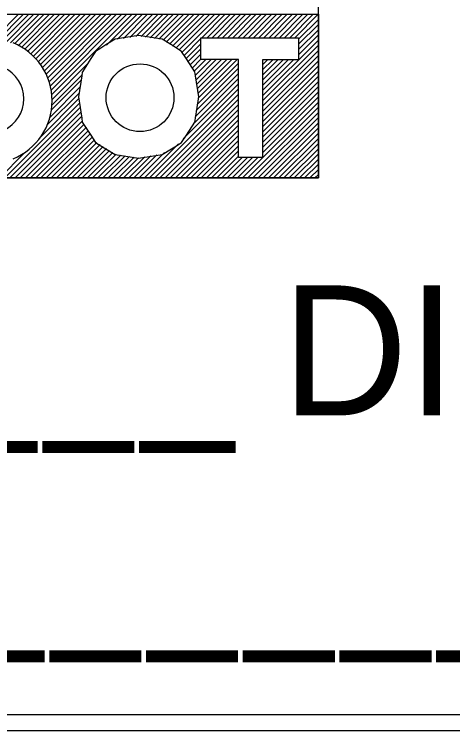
# Model space of a CAD drawing. Extents: x -5299 to 22597, y -19549 to -1808.
# Drawn here: x -3214.4 to -3180.7, y -18291.3 to -18236.2 of the extents above; entities that cross this region are included whole.
import ezdxf

# ---------------------------------------------------------------- set-up
doc = ezdxf.new("R2010")
doc.units = 0
doc.layers.add('Level 1', color=7, linetype='Continuous')

msp = doc.modelspace()

# ---------------------------------------------------------------- linework, layer by layer
at = {"layer": 'Level 1'}
for p, q in [((-3221.095, -18236.224), (-3191.028, -18236.224)), ((-3216.272, -18238.394), (-3214.102, -18236.224)), ((-3215.875, -18238.395), (-3213.705, -18236.224)), ((-3215.497, -18238.414), (-3213.307, -18236.224)), ((-3215.103, -18238.418), (-3212.909, -18236.224)), ((-3214.705, -18238.418), (-3212.511, -18236.224)), ((-3214.366, -18238.476), (-3212.114, -18236.224)), ((-3214.103, -18238.612), (-3211.716, -18236.224)), ((-3213.808, -18238.714), (-3211.318, -18236.224)), ((-3213.6, -18238.904), (-3210.92, -18236.224)), ((-3213.37, -18239.071), (-3210.523, -18236.224)), ((-3213.152, -18239.251), (-3210.125, -18236.224)), ((-3212.945, -18239.442), (-3209.727, -18236.224)), ((-3212.75, -18239.645), (-3209.329, -18236.224)), ((-3212.567, -18239.859), (-3208.932, -18236.224)), ((-3212.396, -18240.086), (-3208.534, -18236.224)), ((-3212.236, -18240.324), (-3208.136, -18236.224)), ((-3212.09, -18240.575), (-3207.738, -18236.224)), ((-3211.956, -18240.84), (-3207.341, -18236.224)), ((-3211.837, -18241.118), (-3206.943, -18236.224)), ((-3211.687, -18241.366), (-3206.545, -18236.224)), ((-3211.638, -18241.715), (-3206.147, -18236.224)), ((-3211.591, -18242.065), (-3205.75, -18236.224)), ((-3211.544, -18242.416), (-3205.352, -18236.224)), ((-3207.334, -18238.604), (-3204.954, -18236.224)), ((-3206.479, -18238.146), (-3204.556, -18236.224)), ((-3206.007, -18238.073), (-3204.159, -18236.224)), ((-3205.535, -18237.999), (-3203.761, -18236.224)), ((-3205.064, -18237.925), (-3203.363, -18236.224)), ((-3204.663, -18237.922), (-3202.965, -18236.224)), ((-3204.319, -18237.976), (-3202.568, -18236.224)), ((-3203.975, -18238.03), (-3202.17, -18236.224)), ((-3203.631, -18238.083), (-3201.772, -18236.224)), ((-3203.287, -18238.137), (-3201.375, -18236.224)), ((-3202.977, -18238.224), (-3200.977, -18236.224)), ((-3202.732, -18238.378), (-3200.579, -18236.224)), ((-3202.488, -18238.531), (-3200.181, -18236.224)), ((-3202.244, -18238.685), (-3199.784, -18236.224)), ((-3202, -18238.838), (-3199.386, -18236.224)), ((-3201.755, -18238.991), (-3198.988, -18236.224)), ((-3201.533, -18239.167), (-3198.59, -18236.224)), ((-3199.989, -18238.021), (-3198.193, -18236.224)), ((-3199.591, -18238.021), (-3197.795, -18236.224)), ((-3199.194, -18238.021), (-3197.397, -18236.224)), ((-3198.796, -18238.021), (-3196.999, -18236.224)), ((-3198.398, -18238.021), (-3196.602, -18236.224)), ((-3198, -18238.021), (-3196.204, -18236.224)), ((-3197.603, -18238.021), (-3195.806, -18236.224)), ((-3197.205, -18238.021), (-3195.408, -18236.224)), ((-3196.807, -18238.021), (-3195.011, -18236.224)), ((-3196.409, -18238.021), (-3194.613, -18236.224)), ((-3196.012, -18238.021), (-3194.215, -18236.224)), ((-3195.614, -18238.021), (-3193.817, -18236.224)), ((-3195.216, -18238.021), (-3193.42, -18236.224)), ((-3194.818, -18238.021), (-3193.022, -18236.224)), ((-3194.421, -18238.021), (-3192.624, -18236.224)), ((-3194.023, -18238.021), (-3192.226, -18236.224)), ((-3193.625, -18238.021), (-3191.829, -18236.224)), ((-3193.227, -18238.021), (-3191.431, -18236.224)), ((-3192.83, -18238.021), (-3191.033, -18236.224)), ((-3191.028, -18236.224), (-3191.028, -18248.81)), ((-3192.546, -18238.135), (-3191.028, -18236.617)), ((-3192.546, -18238.532), (-3191.028, -18237.014)), ((-3192.546, -18238.93), (-3191.028, -18237.412)), ((-3201.376, -18239.407), (-3200.061, -18238.093)), ((-3192.546, -18239.328), (-3191.028, -18237.81)), ((-3201.219, -18239.648), (-3200.061, -18238.491)), ((-3195.315, -18242.494), (-3191.028, -18238.208)), ((-3195.315, -18242.892), (-3191.028, -18238.605)), ((-3201.061, -18239.888), (-3200.061, -18238.888)), ((-3195.315, -18243.29), (-3191.028, -18239.003)), ((-3200.904, -18240.129), (-3200.061, -18239.286)), ((-3200.747, -18240.37), (-3200.061, -18239.684)), ((-3200.59, -18240.61), (-3199.673, -18239.694)), ((-3200.517, -18240.935), (-3199.276, -18239.694)), ((-3200.464, -18241.28), (-3198.878, -18239.694)), ((-3200.411, -18241.624), (-3198.48, -18239.694)), ((-3200.357, -18241.969), (-3198.082, -18239.694)), ((-3200.304, -18242.313), (-3197.685, -18239.694)), ((-3200.28, -18242.687), (-3197.287, -18239.694)), ((-3195.315, -18243.688), (-3191.028, -18239.401)), ((-3195.315, -18240.108), (-3194.934, -18239.727)), ((-3195.315, -18240.506), (-3194.536, -18239.727)), ((-3195.315, -18240.903), (-3194.138, -18239.727)), ((-3195.315, -18241.301), (-3193.74, -18239.727)), ((-3195.315, -18241.699), (-3193.343, -18239.727)), ((-3195.315, -18242.097), (-3192.945, -18239.727)), ((-3211.497, -18242.767), (-3208.696, -18239.966)), ((-3200.353, -18243.157), (-3197.194, -18239.998)), ((-3195.315, -18244.085), (-3191.028, -18239.799)), ((-3195.315, -18244.483), (-3191.028, -18240.196)), ((-3211.513, -18243.18), (-3209.179, -18240.846)), ((-3200.499, -18244.099), (-3197.194, -18240.794)), ((-3200.426, -18243.628), (-3197.194, -18240.396)), ((-3195.315, -18244.881), (-3191.028, -18240.594)), ((-3211.554, -18243.575), (-3209.294, -18241.315)), ((-3200.671, -18244.669), (-3197.194, -18241.192)), ((-3195.315, -18245.279), (-3191.028, -18240.992)), ((-3195.315, -18245.676), (-3191.028, -18241.39)), ((-3211.669, -18244.133), (-3209.321, -18241.784)), ((-3204.017, -18248.81), (-3197.194, -18241.987)), ((-3201.42, -18245.815), (-3197.194, -18241.589)), ((-3195.315, -18246.074), (-3191.028, -18241.787)), ((-3211.876, -18244.737), (-3209.392, -18242.253)), ((-3203.619, -18248.81), (-3197.194, -18242.385)), ((-3195.315, -18246.472), (-3191.028, -18242.185)), ((-3215.154, -18248.81), (-3209.373, -18243.029)), ((-3212.356, -18245.614), (-3209.425, -18242.684)), ((-3203.221, -18248.81), (-3197.194, -18242.783)), ((-3196.857, -18248.81), (-3191.028, -18242.981)), ((-3195.315, -18246.87), (-3191.028, -18242.583)), ((-3214.756, -18248.81), (-3209.321, -18243.375)), ((-3202.823, -18248.81), (-3197.194, -18243.18)), ((-3202.426, -18248.81), (-3197.194, -18243.578)), ((-3196.459, -18248.81), (-3191.028, -18243.378)), ((-3214.358, -18248.81), (-3209.268, -18243.72)), ((-3213.96, -18248.81), (-3209.216, -18244.065)), ((-3202.028, -18248.81), (-3197.194, -18243.976)), ((-3196.062, -18248.81), (-3191.028, -18243.776)), ((-3195.664, -18248.81), (-3191.028, -18244.174)), ((-3213.563, -18248.81), (-3209.162, -18244.41)), ((-3213.165, -18248.81), (-3209.031, -18244.677)), ((-3201.63, -18248.81), (-3197.194, -18244.374)), ((-3195.266, -18248.81), (-3191.028, -18244.572)), ((-3212.767, -18248.81), (-3208.874, -18244.917)), ((-3212.369, -18248.81), (-3208.717, -18245.158)), ((-3201.232, -18248.81), (-3197.194, -18244.771)), ((-3200.835, -18248.81), (-3197.194, -18245.169)), ((-3194.868, -18248.81), (-3191.028, -18244.969)), ((-3211.972, -18248.81), (-3208.56, -18245.398)), ((-3211.574, -18248.81), (-3208.402, -18245.639)), ((-3200.437, -18248.81), (-3197.194, -18245.567)), ((-3194.471, -18248.81), (-3191.028, -18245.367)), ((-3194.073, -18248.81), (-3191.028, -18245.765)), ((-3211.176, -18248.81), (-3208.245, -18245.879)), ((-3210.778, -18248.81), (-3208.062, -18246.094)), ((-3210.381, -18248.81), (-3207.818, -18246.247)), ((-3209.983, -18248.81), (-3207.573, -18246.4)), ((-3204.414, -18248.81), (-3201.79, -18246.185)), ((-3200.039, -18248.81), (-3197.194, -18245.965)), ((-3199.641, -18248.81), (-3197.194, -18246.362)), ((-3193.675, -18248.81), (-3191.028, -18246.163)), ((-3215.551, -18248.81), (-3213.659, -18246.918)), ((-3209.585, -18248.81), (-3207.329, -18246.554)), ((-3209.187, -18248.81), (-3207.085, -18246.707)), ((-3208.79, -18248.81), (-3206.84, -18246.861)), ((-3204.812, -18248.81), (-3202.859, -18246.857)), ((-3199.244, -18248.81), (-3197.194, -18246.76)), ((-3193.277, -18248.81), (-3191.028, -18246.56)), ((-3208.392, -18248.81), (-3206.575, -18246.993)), ((-3207.994, -18248.81), (-3206.231, -18247.047)), ((-3207.596, -18248.81), (-3205.888, -18247.101)), ((-3207.199, -18248.81), (-3205.544, -18247.155)), ((-3206.801, -18248.81), (-3205.2, -18247.209)), ((-3206.403, -18248.81), (-3204.856, -18247.263)), ((-3206.005, -18248.81), (-3204.385, -18247.189)), ((-3205.608, -18248.81), (-3203.913, -18247.116)), ((-3205.21, -18248.81), (-3203.442, -18247.042)), ((-3198.846, -18248.81), (-3197.194, -18247.158)), ((-3198.448, -18248.81), (-3196.915, -18247.277)), ((-3198.05, -18248.81), (-3196.517, -18247.277)), ((-3197.653, -18248.81), (-3196.119, -18247.277)), ((-3197.255, -18248.81), (-3195.721, -18247.277)), ((-3192.88, -18248.81), (-3191.028, -18246.958)), ((-3192.482, -18248.81), (-3191.028, -18247.356)), ((-3192.084, -18248.81), (-3191.028, -18247.754)), ((-3191.686, -18248.81), (-3191.028, -18248.151)), ((-3191.289, -18248.81), (-3191.028, -18248.549)), ((-3191.028, -18248.81), (-3255.668, -18248.81)), ((-3164.635, -18290.129), (-3286.248, -18290.129)), ((-3163.672, -18291.336), (-3287.212, -18291.336))]:
    msp.add_line(p, q, dxfattribs=at)
for points in [[(-3191.028, -18204.892), (-3191.028, -18172.478), (-3255.668, -18172.478), (-3255.668, -18248.81), (-3191.028, -18248.81), (-3191.028, -18230.961)], [(-3202.333, -18238.584), (-3203.046, -18238.137), (-3204.855, -18237.854), (-3206.659, -18238.137), (-3207.373, -18238.584), (-3207.756, -18238.825), (-3208.159, -18239.078), (-3208.525, -18239.635), (-3209.18, -18240.636)], [(-3200.061, -18238.021), (-3192.546, -18238.021), (-3192.546, -18239.727), (-3195.315, -18239.727), (-3195.315, -18247.245), (-3197.174, -18247.245), (-3197.174, -18239.694), (-3200.061, -18239.694), (-3200.061, -18238.021)], [(-3201.951, -18238.825), (-3202.333, -18238.584)], [(-3202.333, -18246.571), (-3201.949, -18246.33), (-3201.545, -18246.077), (-3201.183, -18245.52), (-3200.524, -18244.512), (-3200.477, -18244.206), (-3200.225, -18242.577), (-3200.476, -18240.96), (-3200.524, -18240.643), (-3201.175, -18239.646), (-3201.545, -18239.078), (-3201.931, -18238.836)], [(-3209.185, -18240.651), (-3209.232, -18240.949), (-3209.48, -18242.577), (-3209.232, -18244.206), (-3209.184, -18244.512), (-3208.525, -18245.52), (-3208.159, -18246.077), (-3207.756, -18246.33), (-3207.373, -18246.571), (-3206.659, -18247.018), (-3204.855, -18247.301), (-3203.046, -18247.018), (-3202.333, -18246.571)]]:
    msp.add_lwpolyline(points, dxfattribs=at)
msp.add_circle((-3204.744, -18242.641), 2.607, dxfattribs=at)
for centre, radius, start, end in [((-3216.319, -18242.879), 4.816, 292.1496, 67.8504), ((-3216.341, -18242.727), 2.658, 295.505, 64.495)]:
    msp.add_arc(centre, radius, start, end, dxfattribs=at)

# ---------------------------------------------------------------- texts
for s, p in [('___________ DISTRICT', (-3279.341, -18267.076)), ('______________ COUNTY', (-3278.803, -18283.18))]:
    msp.add_text(s, height=10, dxfattribs=at).set_placement(p)

doc.saveas('drawing.dxf')
